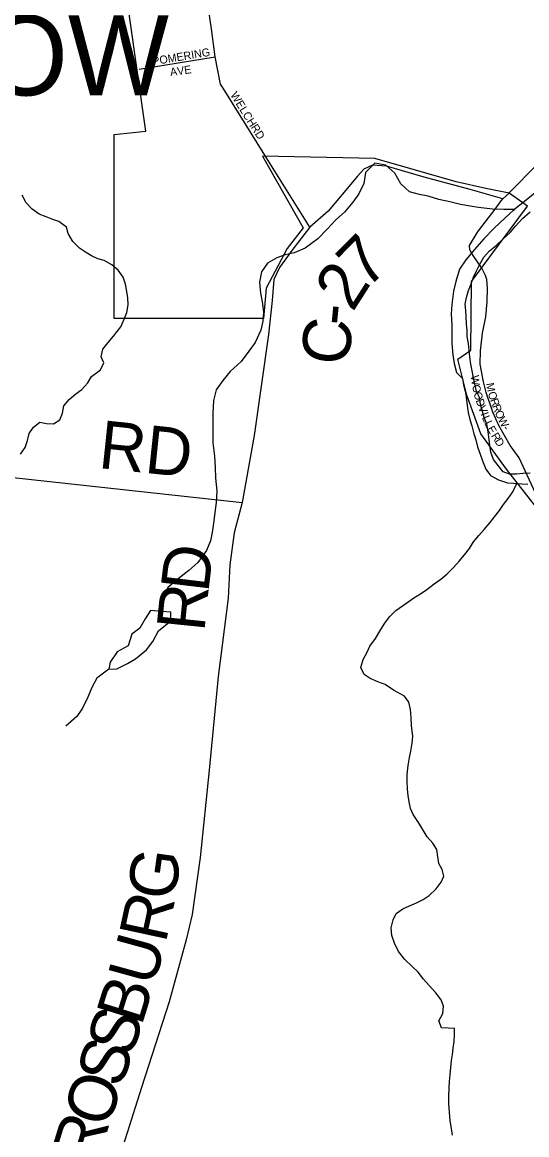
# Model space of a CAD drawing. Extents: x 1310247 to 1664935, y 284496 to 704931.
# Drawn here: x 1504369 to 1507520, y 489120 to 496071 of the extents above; entities that cross this region are included whole.
import ezdxf

# ---------------------------------------------------------------- set-up
doc = ezdxf.new("R2010")
doc.units = 0
for name, color, linetype in [('GM_X_Corporation_Text', 7, 'Continuous'), ('GM_X_County_Road_Text', 7, 'Continuous'), ('GM_X_County_Subdivision_Text', 7, 'Continuous'), ('GM_X_Interchange_Ramps', 7, 'Continuous'), ('GM_X_Major_Lake_Text', 7, 'Continuous'), ('GM_X_Minor_River', 7, 'Continuous'), ('GM_X_Minor_River_Text', 7, 'Continuous'), ('GM_X_Rail_Line', 7, 'Continuous'), ('GM_X_Township_Road', 7, 'Continuous'), ('GM_X_Township_Subdivision', 7, 'Continuous')]:
    doc.layers.add(name, color=color, linetype=linetype)

msp = doc.modelspace()

# ---------------------------------------------------------------- linework, layer by layer
at = {"layer": 'GM_X_Corporation_Text'}
for points in [[(1505624.3, 495659.1), (1505608.1, 495685.1), (1505574.8, 495855.8), (1505552, 496030), (1505529.1, 496185.1), (1505492.1, 496527), (1505491.8, 496600.2), (1505524.1, 496735.3), (1505549.3, 496873.5), (1505594.8, 496982.8), (1505622.6, 497144.1), (1505653.7, 497324.6), (1505687.2, 497405.2), (1505742.2, 497443.9), (1505828.3, 497445.1), (1505884.5, 497466.3)], [(1505099.3, 495778.2), (1505574.8, 495855.8)], [(1505894.7, 495224.9), (1505624.3, 495659.1)], [(1507414.6, 495009), (1507581.2, 495179.1), (1507640.9, 495264.3)], [(1507435.5, 493400.7), (1507417.7, 493425.9), (1507346.1, 493551.5), (1507308.8, 493634.1), (1507267.1, 493757.3), (1507250.8, 493823.3), (1507229.7, 493935), (1507230.9, 494017.6), (1507244, 494128.1), (1507263.9, 494231.3), (1507273.4, 494323.6), (1507276.2, 494408.6), (1507270.6, 494463.1), (1507262.7, 494488.1), (1507239.7, 494534.9), (1507186.4, 494614.2)]]:
    msp.add_lwpolyline(points, dxfattribs=at)
at = {"layer": 'GM_X_County_Road_Text'}
for points in [[(1507370.8, 494968.7), (1507166.9, 495025.2), (1506880.6, 495102.7), (1506644.4, 495171.7), (1506557.2, 495178.5), (1506503.8, 495152.7), (1506463.9, 495110.2), (1506367.3, 494994.3), (1506280.6, 494890.6), (1506165, 494790.6), (1506059.8, 494652.7), (1505977.1, 494538.7), (1505940.7, 494463.2), (1505929.5, 494332.4), (1505906.7, 494119.8), (1505818.7, 493489), (1505742.8, 493069.3), (1505692.6, 492880), (1505666.8, 492680.4), (1505655, 492471.8), (1505593.6, 491983.8), (1505536.4, 491397.6), (1505480.6, 490853.2), (1505431.5, 490495.6), (1505393.4, 490337), (1505287.7, 489950), (1505114.3, 489414.9), (1504997, 489045.8)], [(1507210.6, 494754.8), (1507218.6, 494768.2), (1507323.4, 494903.1), (1507361, 494955.1), (1507370.8, 494968.7), (1507409.8, 495004), (1507414.6, 495009)], [(1507186.4, 494614.2), (1507175.5, 494630.3), (1507163.9, 494649.2), (1507163.2, 494676.1), (1507210.6, 494754.8)], [(1507587.7, 493100.7), (1507472.1, 493349), (1507435.5, 493400.7)]]:
    msp.add_lwpolyline(points, dxfattribs=at)
at = {"layer": 'GM_X_County_Subdivision_Text'}
for points in [[(1506165, 494790.6), (1505894.7, 495224.9)], [(1503260.3, 493332.8), (1503928.9, 493267.7), (1505742.8, 493069.3)]]:
    msp.add_lwpolyline(points, dxfattribs=at)
at = {"layer": 'GM_X_Major_Lake_Text'}
msp.add_lwpolyline([(1507717.2, 492866.4), (1507394.1, 493279.2), (1507233.7, 493498.7), (1507146.1, 493741), (1507089.8, 493965), (1507170.8, 494022), (1507175.5, 494450.9), (1507524.4, 494921.9), (1507409.8, 495004), (1507265.6, 495031.7), (1507080.2, 495073.7), (1506570.7, 495220.1), (1505869, 495234.5), (1506123.6, 494786.5), (1506023.3, 494658.3), (1505892, 494410.1), (1505875.9, 494220.9), (1504943.6, 494219.9), (1504943.7, 495369.8), (1505142.2, 495390.9), (1504929.1, 496888.4)], dxfattribs=at)
at = {"layer": 'GM_X_Minor_River'}
for points in [[(1504918.4, 492072.3), (1504909.2, 492028.4), (1504959.5, 492031.1), (1505026.6, 492063.5), (1505077.5, 492094.4), (1505145.2, 492148.8), (1505184.7, 492201.9), (1505220.6, 492269.2), (1505296.5, 492331.5), (1505297.8, 492385.5), (1505241.7, 492389)], [(1505241.7, 492389), (1505169.6, 492394.8), (1505136.2, 492343.5), (1505104.6, 492286.1), (1505053.4, 492247.3), (1505031.4, 492173.7), (1504962.2, 492137.3), (1504918.4, 492072.3)]]:
    msp.add_lwpolyline(points, dxfattribs=at)
at = {"layer": 'GM_X_Minor_River_Text'}
for points in [[(1507438.3, 494896), (1507444.4, 494901.8), (1507378.2, 494901.5), (1507306, 494903.3), (1507219.9, 494913.5), (1507168, 494922.8), (1507106, 494932.4), (1507040.1, 494948), (1506972.3, 494963.8), (1506904.5, 494983.5), (1506850.6, 494994.9), (1506788.8, 495010.5), (1506733.9, 495062), (1506697.5, 495129), (1506640.6, 495178.5), (1506570.6, 495190.3), (1506512.9, 495131.6), (1506503.1, 495063.7), (1506471.3, 494998.3), (1506433.9, 494947.2), (1506382.1, 494884.3), (1506328.6, 494835.5), (1506272.9, 494778.8), (1506215.2, 494718.1), (1506135.4, 494660), (1506068.4, 494629.5), (1506011.8, 494616.9), (1505959.1, 494598.2), (1505902.1, 494565.5), (1505864.6, 494512.4), (1505850.8, 494446.5), (1505857.1, 494378.2), (1505867.8, 494323.8), (1505876.1, 494259.5), (1505872.7, 494203.4), (1505859.2, 494147.6), (1505823.1, 494070.4), (1505785.5, 494015.2), (1505735.7, 493952.3), (1505667.9, 493889.8), (1505622.2, 493832.8), (1505580.6, 493773.7), (1505564.8, 493708), (1505560.7, 493627.9), (1505559, 493561.8), (1505559.3, 493495.6), (1505560, 493443.5), (1505569.9, 493359), (1505574.1, 493288.8), (1505576.4, 493222.5), (1505584.3, 493142.2), (1505580.5, 493070.1), (1505572.9, 493008.1), (1505565.5, 492956.2), (1505555.6, 492882.3), (1505546.2, 492830.4), (1505520.6, 492770.9), (1505466.4, 492696), (1505408.9, 492645.4), (1505343.3, 492592.9), (1505279.7, 492538.3), (1505245.8, 492469), (1505241.7, 492389)], [(1507583.8, 495012.6), (1507516.2, 494960.2), (1507438.3, 494896), (1507384.9, 494849.2), (1507316.9, 494784.8), (1507253, 494718.2), (1507193.1, 494651.5), (1507139.2, 494586.7), (1507099.5, 494527.6), (1507077.5, 494452), (1507063.9, 494390.1), (1507051.7, 494308.3), (1507048.2, 494248.2), (1507052.4, 494177.9), (1507052.8, 494115.8), (1507053.4, 494063.6), (1507057.7, 493993.4), (1507066.3, 493939), (1507080.9, 493882.5), (1507118.6, 493844.3)], [(1504358.2, 493373), (1504387, 493414.7), (1504401.8, 493458.5), (1504412.5, 493500.5), (1504439.3, 493540.1), (1504479.9, 493571.6), (1504521.9, 493564.9), (1504564, 493562.2), (1504604.6, 493587.6), (1504621.3, 493627.5), (1504630.1, 493673.4), (1504662.8, 493713), (1504703.6, 493748.5), (1504742.1, 493775.9), (1504778.9, 493817.4), (1504801.7, 493857.2), (1504858.5, 493898.4), (1504879.3, 493942.1), (1504861.9, 493980.5), (1504872.8, 494028.5), (1504905.6, 494070), (1504940.3, 494109.6), (1504985.5, 494169), (1505006.3, 494216.8), (1505023, 494256.6), (1505029.9, 494304.6), (1505028.6, 494348.8), (1505023.3, 494389), (1505014, 494435.2), (1504998.7, 494477.6), (1504969.3, 494522.1), (1504929.8, 494554.9), (1504880, 494581.7), (1504842.1, 494592.3), (1504802.3, 494611), (1504764.6, 494633.7), (1504726.9, 494660.3), (1504685.5, 494701.1), (1504656.2, 494751.7), (1504644.8, 494790), (1504597.3, 494826.8), (1504559.4, 494839.4), (1504519.5, 494856.1), (1504475.7, 494872.9), (1504432.1, 494903.6), (1504394.6, 494942.3), (1504369.3, 494990.8)], [(1507542, 493254.1), (1507495.8, 493250.8), (1507455.6, 493247.4), (1507413.5, 493248.1), (1507373.6, 493262.8), (1507342.2, 493301.4), (1507312.7, 493339.9), (1507295.4, 493384.3), (1507290.1, 493426.5), (1507284.7, 493464.7), (1507279.5, 493510.9), (1507270.3, 493559.2), (1507254.9, 493601.5), (1507243.5, 493639.8), (1507232.2, 493684.1), (1507224.9, 493726.3), (1507205.5, 493764.7), (1507196.2, 493809), (1507186.9, 493849.2), (1507179.6, 493893.4), (1507170.3, 493935.7), (1507165, 493979.9), (1507161.7, 494022), (1507156.4, 494064.2), (1507149.1, 494108.5), (1507147.7, 494146.6), (1507144.3, 494184.7), (1507141.2, 494232.9), (1507139.8, 494271), (1507136.4, 494309.1), (1507143.1, 494351.1), (1507155.9, 494395), (1507172.7, 494436.9), (1507187.4, 494478.8), (1507206.1, 494518.6), (1507224.8, 494556.3), (1507251.7, 494604), (1507288.5, 494643.5), (1507329.2, 494677), (1507372, 494716.4), (1507416.8, 494757.8), (1507449.6, 494797.4), (1507494.5, 494844.8), (1507541.3, 494886.1)], [(1507118.6, 493844.3), (1507125.9, 493806.1), (1507135.3, 493765.8), (1507142.7, 493727.6), (1507147.8, 493675.4), (1507155.1, 493633.2), (1507164.4, 493588.9), (1507177.8, 493548.6), (1507189, 493500.3), (1507202.4, 493462), (1507213.7, 493417.7), (1507229, 493373.3), (1507244.4, 493331), (1507265.5, 493278.5), (1507295, 493240), (1507344.7, 493211.1), (1507400.5, 493192.2), (1507438.6, 493191.6), (1507488.7, 493186.8), (1507526.8, 493184.1)], [(1507404.9, 493095.9), (1507433.7, 493137.5), (1507459.4, 493189.6)], [(1507057.3, 489117.5), (1507050, 489159.7), (1507042.8, 489206), (1507037.7, 489260.2), (1507034.5, 489312.4), (1507033.3, 489356.5), (1507036.2, 489412.6), (1507036.9, 489452.7), (1507041.6, 489494.7), (1507046.4, 489540.7), (1507051.1, 489582.8), (1507055.7, 489620.8), (1507060.4, 489660.8), (1507067.1, 489702.8), (1507069.8, 489744.9), (1507068.5, 489783), (1507030.4, 489785.6), (1506988.3, 489788.3), (1506971, 489830.7), (1506995.8, 489878.4), (1507000.6, 489922.4), (1506985.2, 489962.8), (1506951.9, 490007.4), (1506910.5, 490052.2), (1506875.1, 490092.8), (1506841.7, 490135.5), (1506802.2, 490172.2), (1506758.7, 490215), (1506719.5, 490265.7), (1506694.2, 490316.3), (1506677, 490364.7), (1506673.8, 490412.8), (1506686.7, 490462.8), (1506705.4, 490502.6), (1506746, 490532), (1506788.4, 490549.4), (1506830.9, 490568.7), (1506873.4, 490590.1), (1506911.9, 490615.6), (1506954.7, 490657), (1506985.5, 490698.6), (1507002.2, 490736.4), (1506992.8, 490776.7), (1506971.4, 490815.1), (1506964.1, 490857.3), (1506958.8, 490901.5), (1506933.4, 490942), (1506898, 490980.7), (1506872.6, 491023.2), (1506845.3, 491071.8), (1506812, 491120.4), (1506794.6, 491158.8), (1506785.3, 491201), (1506779.9, 491239.2), (1506774.6, 491279.4), (1506773.4, 491329.5), (1506774.1, 491371.6), (1506779.1, 491427.7), (1506787.9, 491477.7), (1506796.6, 491515.6), (1506805.5, 491567.6), (1506808.2, 491609.7), (1506801.3, 491674), (1506798.1, 491726.1), (1506795, 491776.3), (1506783.7, 491822.6), (1506756.3, 491861.1), (1506688.7, 491898.3), (1506637.1, 491933.2), (1506591.2, 491950), (1506543.4, 491970.8), (1506505.7, 491995.4), (1506484.4, 492039.9), (1506499.3, 492089.8), (1506524.1, 492135.5), (1506540.8, 492173.3), (1506575.7, 492220.9), (1506608.8, 492276.5), (1506633.5, 492316.2), (1506662.3, 492355.8), (1506703, 492395.3), (1506772.1, 492444.3), (1506814.7, 492473.7), (1506857.2, 492499.1), (1506895.8, 492526.6), (1506942.6, 492561.9), (1506983.2, 492591.3), (1507021.8, 492622.8), (1507062.6, 492664.2), (1507097.4, 492703.8), (1507132.2, 492743.3), (1507162.9, 492782.9), (1507187.7, 492824.6), (1507220.5, 492864.2), (1507255.2, 492901.8), (1507290, 492943.3), (1507318.7, 492981), (1507349.5, 493020.6), (1507376.2, 493058.2), (1507404.9, 493095.9)], [(1504909.2, 492028.4), (1504835.5, 491972.1), (1504803.9, 491914.8), (1504778.3, 491853.3), (1504746.4, 491785.9), (1504710.9, 491732.6), (1504641.1, 491672.2)]]:
    msp.add_lwpolyline(points, dxfattribs=at)

# ---------------------------------------------------------------- texts
at = {"layer": 'GM_X_Interchange_Ramps'}
msp.add_text('MORROW', height=500, rotation=0.00001, dxfattribs=at).set_placement((1502091.8, 495614.1))
at = {"layer": 'GM_X_Rail_Line'}
for s, rotation, p in [('POMERING', 9.46331, (1505186.6, 495801.9)), ('AVE', 8.12573, (1505295.8, 495734.3)), ('WELCH', 301.76056, (1505667, 495617.1)), ('RD', 301.9968, (1505794.5, 495414.8)), ('W', 276.50359, (1507171.1, 493862.5)), ('O', 281.30635, (1507178.3, 493801.2)), ('O', 285.37931, (1507187.8, 493754.2)), ('M', 280.07024, (1507265.5, 493813.7)), ('O', 288.12106, (1507276.6, 493754.3)), ('D', 289.45323, (1507200.7, 493708.1)), ('V', 289.90898, (1507215.5, 493666.2)), ('R', 289.75948, (1507290.8, 493711)), ('R', 290.33767, (1507304.4, 493673.2)), ('I', 291.16052, (1507230.8, 493623.7)), ('L', 292.94307, (1507239.4, 493601.7)), ('O', 293.51883, (1507319.3, 493633.3)), ('W', 297.35721, (1507338.4, 493589.6)), ('L', 294.62131, (1507253.8, 493567.8)), ('E', 299.28045, (1507270.5, 493531.8)), ('-', 302.84447, (1507367.3, 493534.3)), ('R', 301.84136, (1507295.8, 493487.7)), ('D', 302.68076, (1507317.2, 493453.4))]:
    msp.add_text(s, height=50, rotation=rotation, dxfattribs=at).set_placement(p)
at = {"layer": 'GM_X_Township_Road'}
for s, rotation, p in [('7', 45.06623, (1506521.3, 494397.5)), ('2', 57.46175, (1506432.6, 494255.1)), ('-', 84.3839, (1506432.6, 494167.3)), ('C', 83.86453, (1506406, 493919.4)), ('D', 83.18268, (1505531, 492501.7)), ('R', 84.21367, (1505506.3, 492258)), ('G', 82.15486, (1505321.6, 490577)), ('R', 77.76743, (1505265, 490311.5)), ('U', 74.60008, (1505190.6, 490039.4)), ('B', 72.63728, (1505113.9, 489793.5)), ('S', 71.90768, (1505049.8, 489597.1)), ('S', 71.87536, (1504986.8, 489404.6)), ('O', 71.87146, (1504904.6, 489153.7)), ('R', 72.92654, (1504832.7, 488919.5))]:
    msp.add_text(s, height=300, rotation=rotation, dxfattribs=at).set_placement(p)
at = {"layer": 'GM_X_Township_Subdivision'}
msp.add_text('RD', height=300, rotation=354.04432, dxfattribs=at).set_placement((1504839.5, 493286.4))

doc.saveas('drawing.dxf')
